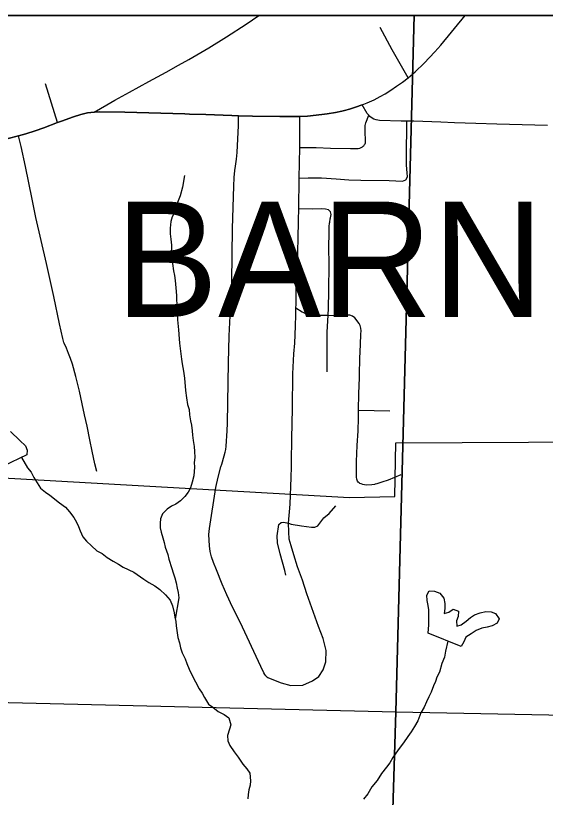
# Model space of a CAD drawing. Extents: x -7.9 to 76.1, y 0 to 22.
# Drawn here: x 3.119 to 3.578, y 20.222 to 20.9 of the extents above; entities that cross this region are included whole.
import ezdxf

# ---------------------------------------------------------------- set-up
doc = ezdxf.new("R2010")
doc.units = 0
for name, color, linetype in [('GM_X_City_Street', 7, 'Continuous'), ('GM_X_Corporation', 7, 'Continuous'), ('GM_X_Corporation_Text', 7, 'Continuous'), ('GM_X_County_Road', 7, 'Continuous'), ('GM_X_Minor_River', 7, 'Continuous'), ('GM_X_Section', 7, 'Continuous'), ('GM_X_State_Route', 7, 'Continuous'), ('SC_Scratch1', 7, 'Continuous'), ('SH_Data', 7, 'Continuous')]:
    doc.layers.add(name, color=color, linetype=linetype)

msp = doc.modelspace()

# ---------------------------------------------------------------- linework, layer by layer
at = {"layer": 'GM_X_City_Street'}
for p, q in [((3.15496, 20.80727), (3.14449, 20.84091)), ((3.41595, 20.55775), (3.44302, 20.5573))]:
    msp.add_line(p, q, dxfattribs=at)
for points in [[(3.18686, 20.8164), (3.19788, 20.82269), (3.20478, 20.82673), (3.21733, 20.83373), (3.23416, 20.84276), (3.24912, 20.85109), (3.25996, 20.85716), (3.26878, 20.86209), (3.28615, 20.87203), (3.3014, 20.88165), (3.31841, 20.89274), (3.32956, 20.9)], [(3.45884, 20.84599), (3.44502, 20.87034), (3.43455, 20.88961)], [(3.33634, 20.32658), (3.33543, 20.32746), (3.33459, 20.32877), (3.33367, 20.33019), (3.3311, 20.33568), (3.31327, 20.37391), (3.30677, 20.38699), (3.30182, 20.39769), (3.2978, 20.407), (3.29285, 20.41944), (3.29015, 20.42579), (3.28849, 20.43081), (3.28741, 20.43525), (3.28661, 20.44013), (3.2862, 20.44996), (3.28662, 20.45526), (3.29227, 20.4908), (3.29421, 20.49987), (3.29666, 20.50882), (3.29729, 20.51104), (3.29787, 20.51303), (3.30034, 20.52135), (3.30088, 20.52363), (3.3013, 20.52653), (3.30207, 20.53992), (3.30231, 20.54646), (3.30295, 20.58178), (3.30314, 20.59881), (3.30375, 20.62234), (3.30487, 20.64533), (3.30599, 20.66942), (3.30673, 20.71536), (3.30782, 20.75217), (3.30824, 20.75949), (3.30876, 20.76558), (3.30918, 20.76939), (3.31015, 20.77555), (3.31073, 20.78143), (3.31172, 20.80486), (3.31193, 20.81325)], [(3.35755, 20.49939), (3.35772, 20.50878), (3.3579, 20.51303), (3.35803, 20.53316), (3.35868, 20.55924), (3.35901, 20.58943), (3.35987, 20.60662), (3.36063, 20.61583), (3.36118, 20.63065), (3.36141, 20.64052), (3.36165, 20.64648), (3.36178, 20.64947), (3.36195, 20.66114), (3.36307, 20.6864), (3.36359, 20.70628), (3.36375, 20.7227), (3.36404, 20.73233), (3.36449, 20.75903), (3.36508, 20.78577), (3.36512, 20.81245)], [(3.41986, 20.7867), (3.42034, 20.78714), (3.42108, 20.78814), (3.42157, 20.78891), (3.42181, 20.78956), (3.422, 20.79086), (3.42182, 20.79401), (3.4217, 20.79697), (3.42154, 20.79996), (3.42165, 20.8028), (3.42175, 20.80477), (3.42229, 20.80711), (3.42474, 20.81368)], [(3.36449, 20.75903), (3.37221, 20.75944), (3.38372, 20.75936), (3.39653, 20.75838), (3.4076, 20.75763), (3.41789, 20.75729), (3.44235, 20.757), (3.45406, 20.7564), (3.4568, 20.7576), (3.45831, 20.76007), (3.45791, 20.76372), (3.45758, 20.77031), (3.45751, 20.78675), (3.45759, 20.79858), (3.45783, 20.80841)], [(3.18914, 20.50461), (3.18743, 20.51145), (3.18515, 20.52226), (3.18307, 20.53213), (3.18079, 20.5439), (3.17851, 20.55395), (3.17624, 20.56344), (3.17396, 20.57426), (3.17093, 20.58716), (3.16789, 20.59779), (3.16637, 20.60272), (3.16466, 20.60708), (3.16287, 20.61153), (3.16083, 20.61583), (3.16058, 20.6165), (3.15952, 20.62003), (3.15672, 20.63284), (3.15195, 20.65635), (3.14549, 20.68502), (3.13631, 20.72487), (3.13293, 20.74087), (3.12732, 20.76907), (3.12347, 20.7866), (3.12118, 20.79564)], [(3.36508, 20.78577), (3.3793, 20.78552), (3.39171, 20.78518), (3.40877, 20.78469), (3.41564, 20.78491), (3.41689, 20.78506), (3.41809, 20.78557), (3.41933, 20.78622), (3.41986, 20.7867)], [(3.3888, 20.59122), (3.3886, 20.62539), (3.38954, 20.64018), (3.38993, 20.64622), (3.39026, 20.66116), (3.39049, 20.68476), (3.39042, 20.68751), (3.39034, 20.69026), (3.39025, 20.69301), (3.39015, 20.69576), (3.39033, 20.7152), (3.39047, 20.71712), (3.39057, 20.71807), (3.39068, 20.71903), (3.3908, 20.71998), (3.39094, 20.72094), (3.39109, 20.72188), (3.39125, 20.72283), (3.39143, 20.72377), (3.39162, 20.72471), (3.39203, 20.72744), (3.39156, 20.72992), (3.38976, 20.73165), (3.38724, 20.73228), (3.38388, 20.73244), (3.37567, 20.73224), (3.36404, 20.73233)], [(3.36165, 20.64648), (3.36701, 20.64322), (3.3688, 20.64217), (3.37148, 20.64114), (3.37383, 20.64067), (3.37907, 20.64028), (3.38954, 20.64018), (3.3979, 20.6401)], [(3.41278, 20.6379), (3.4107, 20.63926), (3.40839, 20.64016), (3.40626, 20.64038), (3.3979, 20.6401)], [(3.45239, 20.50189), (3.44144, 20.49726), (3.43614, 20.49537), (3.43166, 20.49401), (3.43038, 20.4937), (3.4296, 20.49351), (3.42727, 20.49319), (3.4224, 20.49297), (3.42099, 20.49311), (3.41967, 20.49348), (3.41825, 20.49393), (3.41708, 20.49436), (3.41635, 20.49477), (3.4156, 20.49536), (3.41491, 20.49631), (3.4143, 20.49798), (3.41408, 20.49985), (3.41397, 20.50216), (3.41422, 20.51349), (3.41483, 20.52737), (3.41556, 20.53984), (3.41579, 20.55088), (3.41595, 20.55775), (3.41604, 20.5723), (3.41659, 20.58596), (3.41667, 20.5888), (3.41707, 20.60275), (3.41764, 20.61479), (3.41792, 20.62383), (3.41816, 20.62674), (3.41796, 20.62897), (3.41734, 20.63122), (3.41656, 20.63294), (3.41278, 20.6379)], [(3.33634, 20.32658), (3.33722, 20.32599), (3.33786, 20.32574), (3.34897, 20.3215), (3.35732, 20.31922), (3.36757, 20.31941), (3.37611, 20.32302), (3.38142, 20.32681), (3.38522, 20.33269), (3.38749, 20.33953), (3.38787, 20.34939), (3.38522, 20.35983), (3.38104, 20.37027), (3.37554, 20.3864), (3.37108, 20.39873), (3.36728, 20.41031), (3.36311, 20.42207), (3.35969, 20.43251), (3.35742, 20.4401), (3.3559, 20.44598), (3.35552, 20.45243), (3.35532, 20.45984), (3.35666, 20.47634), (3.35755, 20.49939)], [(3.35532, 20.45984), (3.35757, 20.45904), (3.36646, 20.45744), (3.3751, 20.45636), (3.37814, 20.45651), (3.38059, 20.45761), (3.3859, 20.4644), (3.39038, 20.46832), (3.39625, 20.47482)], [(3.35294, 20.41479), (3.35187, 20.41869), (3.34787, 20.43335), (3.34567, 20.4427), (3.34535, 20.44899), (3.34682, 20.45875), (3.34869, 20.46047), (3.35085, 20.4608), (3.35532, 20.45984)]]:
    msp.add_lwpolyline(points, dxfattribs=at)
at = {"layer": 'GM_X_Corporation'}
for points in [[(3.73705, 20.9), (2.1, 20.9)], [(3.07694, 20.50096), (3.40799, 20.48207), (3.44722, 20.483), (3.44816, 20.52957), (3.79311, 20.53114)]]:
    msp.add_lwpolyline(points, dxfattribs=at)
at = {"layer": 'GM_X_County_Road'}
for points in [[(3.41911, 20.82264), (3.41325, 20.82052), (3.40792, 20.81888), (3.40385, 20.81778), (3.40153, 20.81727), (3.39593, 20.81603), (3.3886, 20.8148), (3.38404, 20.8142), (3.37175, 20.81291), (3.36512, 20.81245)], [(3.57955, 20.8047), (3.53561, 20.80596), (3.51745, 20.8065), (3.4991, 20.80704), (3.48723, 20.80759), (3.4638, 20.80841), (3.45783, 20.80841), (3.45284, 20.80858), (3.434, 20.80911), (3.43102, 20.80951), (3.42919, 20.81023), (3.42765, 20.81104), (3.42572, 20.81251), (3.42474, 20.81368), (3.42341, 20.81525), (3.41911, 20.82264)], [(3.18686, 20.8164), (3.181, 20.8156), (3.17525, 20.8143), (3.16892, 20.8123), (3.1585, 20.8086), (3.15496, 20.80727)], [(3.31193, 20.81325), (3.30598, 20.81342), (3.28347, 20.81427), (3.26944, 20.81463), (3.26523, 20.81474), (3.21323, 20.81616), (3.19145, 20.81661), (3.18686, 20.8164)], [(3.36512, 20.81245), (3.34766, 20.8124), (3.32389, 20.81291), (3.31193, 20.81325)], [(3.15496, 20.80727), (3.1431, 20.80282), (3.13553, 20.80009), (3.12757, 20.79753), (3.12118, 20.79564)], [(3.12118, 20.79564), (3.11213, 20.79336), (3.09867, 20.79022), (3.08683, 20.78768)]]:
    msp.add_lwpolyline(points, dxfattribs=at)
at = {"layer": 'GM_X_Minor_River'}
for points in [[(3.2651, 20.76148), (3.26339, 20.75121), (3.26125, 20.74359), (3.25908, 20.73787), (3.25801, 20.73406), (3.25657, 20.72986), (3.25437, 20.72565), (3.25331, 20.72147), (3.25265, 20.71576), (3.25273, 20.71084), (3.25319, 20.7063), (3.25366, 20.701), (3.2538, 20.69266), (3.25425, 20.68888), (3.25469, 20.6851), (3.25556, 20.67867), (3.25639, 20.67451), (3.25684, 20.67035), (3.25776, 20.66089), (3.2582, 20.65711), (3.25827, 20.65294), (3.25873, 20.6484), (3.25894, 20.63627), (3.25985, 20.62757), (3.26036, 20.61962), (3.26081, 20.61583), (3.26168, 20.60903), (3.26256, 20.60222), (3.26301, 20.59806), (3.26425, 20.59163), (3.26512, 20.58558), (3.26605, 20.57499), (3.26692, 20.56856), (3.26778, 20.56289), (3.26899, 20.55836), (3.26945, 20.55382), (3.2703, 20.54853), (3.27112, 20.54475), (3.27158, 20.53983), (3.27202, 20.53605), (3.27248, 20.53151), (3.27333, 20.52622), (3.27378, 20.52205), (3.27387, 20.51675), (3.27356, 20.51257), (3.27364, 20.5084), (3.27301, 20.50081), (3.27159, 20.49548), (3.27016, 20.49053), (3.26834, 20.4867), (3.26537, 20.48286), (3.26165, 20.47938), (3.25754, 20.47628), (3.25379, 20.47469), (3.25005, 20.47198), (3.24595, 20.46811), (3.24414, 20.46353), (3.24383, 20.45974), (3.24389, 20.45595), (3.24472, 20.45217), (3.24631, 20.44727), (3.24752, 20.44312), (3.24835, 20.43897), (3.25073, 20.43256), (3.25155, 20.42879), (3.25397, 20.42049), (3.25517, 20.41672), (3.25675, 20.41258), (3.25797, 20.40805), (3.2588, 20.40352), (3.25962, 20.39974), (3.26008, 20.3952), (3.25701, 20.3765)], [(3.11417, 20.53933), (3.12226, 20.53151), (3.12725, 20.52705), (3.12883, 20.52329), (3.12853, 20.51911), (3.10788, 20.50927)], [(3.12383, 20.51687), (3.1291, 20.50775), (3.13219, 20.50401), (3.13454, 20.4995), (3.14038, 20.49013), (3.1446, 20.48679), (3.14843, 20.48421), (3.15687, 20.47753), (3.16185, 20.47383), (3.16533, 20.46972), (3.1692, 20.46486), (3.17154, 20.46073), (3.17311, 20.45697), (3.17469, 20.45321), (3.17705, 20.44794), (3.18015, 20.44421), (3.18438, 20.44011), (3.18899, 20.43602), (3.19358, 20.43345), (3.19817, 20.43012), (3.20315, 20.4268), (3.20774, 20.42423), (3.21194, 20.42165), (3.2211, 20.41726), (3.22991, 20.41135), (3.23412, 20.40839), (3.23947, 20.40545), (3.24368, 20.40249), (3.24868, 20.39765), (3.25255, 20.39317), (3.25452, 20.38828), (3.25614, 20.38224), (3.25659, 20.37846), (3.25741, 20.37468), (3.25785, 20.3709), (3.25871, 20.36485), (3.25916, 20.36069), (3.26075, 20.35617), (3.26159, 20.35163), (3.26317, 20.34749), (3.26554, 20.34223), (3.26712, 20.33808), (3.2691, 20.33319), (3.27145, 20.3283), (3.27771, 20.31629), (3.28043, 20.31254), (3.28238, 20.30878), (3.28589, 20.30278), (3.28972, 20.30019), (3.29433, 20.29649), (3.29929, 20.29392), (3.30351, 20.29096), (3.30512, 20.28492), (3.30405, 20.28112), (3.30225, 20.27578), (3.30271, 20.27124), (3.3043, 20.26709), (3.30818, 20.26148), (3.31166, 20.25699), (3.31555, 20.25099), (3.31902, 20.24688), (3.32174, 20.24314), (3.32223, 20.23633), (3.32192, 20.23253), (3.32085, 20.22872), (3.32017, 20.22454), (3.31986, 20.22074)], [(3.47633, 20.36444), (3.47693, 20.37173), (3.47671, 20.38461), (3.47626, 20.3884), (3.47543, 20.39293), (3.47497, 20.39747), (3.47717, 20.4013), (3.48172, 20.401), (3.48629, 20.39919), (3.48978, 20.3947), (3.49061, 20.39016), (3.49068, 20.386), (3.49001, 20.38144), (3.49415, 20.38264), (3.49788, 20.38537), (3.50246, 20.38355), (3.50216, 20.37899), (3.50071, 20.37518), (3.50117, 20.37064), (3.50493, 20.37184), (3.50904, 20.37495), (3.51277, 20.37804), (3.51651, 20.38039), (3.5214, 20.38199), (3.5263, 20.38321), (3.53085, 20.38291), (3.53466, 20.38146), (3.53776, 20.37697), (3.53594, 20.37315), (3.53181, 20.3708), (3.52729, 20.36958), (3.52277, 20.36874), (3.51788, 20.36676), (3.51339, 20.36403), (3.5089, 20.36092), (3.50708, 20.35709), (3.50488, 20.35289), (3.47633, 20.36444)], [(3.49334, 20.35756), (3.49132, 20.34886), (3.49028, 20.34353), (3.4881, 20.33819), (3.48596, 20.33057), (3.48377, 20.32636), (3.4827, 20.32255), (3.48087, 20.31873), (3.4787, 20.31338), (3.47687, 20.30918), (3.47468, 20.30497), (3.47286, 20.30039), (3.46992, 20.29541), (3.46739, 20.28854), (3.46445, 20.28356), (3.46151, 20.27896), (3.45855, 20.27474), (3.45486, 20.26937), (3.45116, 20.26437), (3.4482, 20.26053), (3.44562, 20.25669), (3.44305, 20.2521), (3.44009, 20.24826), (3.43564, 20.24287), (3.43196, 20.23674), (3.42752, 20.23136), (3.42384, 20.22523), (3.42013, 20.22061)]]:
    msp.add_lwpolyline(points, dxfattribs=at)
at = {"layer": 'GM_X_Section'}
for points in [[(3.44816, 20.29633), (3.41682, 19.27112), (2.40571, 19.29621), (2.42909, 20.32093)], [(4.46413, 20.27624), (4.43356, 19.25029), (3.41682, 19.27112), (3.44816, 20.29633)]]:
    msp.add_lwpolyline(points, close=True, dxfattribs=at)
at = {"layer": 'GM_X_State_Route'}
for points in [[(3.41911, 20.82264), (3.42341, 20.82434), (3.42945, 20.82709), (3.43471, 20.82974), (3.43892, 20.83214), (3.44397, 20.83535), (3.44891, 20.83874), (3.45403, 20.84231), (3.45884, 20.84599), (3.46497, 20.85127), (3.47278, 20.85882), (3.48203, 20.86859), (3.48715, 20.87448), (3.50842, 20.9)], [(3.36512, 20.81245), (3.37175, 20.81291), (3.38404, 20.8142), (3.3886, 20.8148), (3.39593, 20.81603), (3.40153, 20.81727), (3.40385, 20.81778), (3.40792, 20.81888), (3.41325, 20.82052), (3.41911, 20.82264)], [(3.15496, 20.80727), (3.1585, 20.8086), (3.16892, 20.8123), (3.17525, 20.8143), (3.181, 20.8156), (3.18686, 20.8164)], [(3.18686, 20.8164), (3.19145, 20.81661), (3.21323, 20.81616), (3.26523, 20.81474), (3.26944, 20.81463), (3.28347, 20.81427), (3.30598, 20.81342), (3.31193, 20.81325)], [(3.31193, 20.81325), (3.32389, 20.81291), (3.34766, 20.8124), (3.36512, 20.81245)], [(3.12118, 20.79564), (3.12757, 20.79753), (3.13553, 20.80009), (3.1431, 20.80282), (3.15496, 20.80727)], [(3.08683, 20.78768), (3.09867, 20.79022), (3.11213, 20.79336), (3.12118, 20.79564)]]:
    msp.add_lwpolyline(points, dxfattribs=at)
at = {"layer": 'SC_Scratch1'}
for points in [[(3.46409, 20.9), (2.43893, 20.9), (2.42909, 20.32093), (3.44816, 20.29633)], [(4.48088, 20.9), (3.46409, 20.9), (3.44816, 20.29633), (4.46413, 20.27624)]]:
    msp.add_lwpolyline(points, close=True, dxfattribs=at)
at = {"layer": 'SH_Data'}
msp.add_line((2.1, 20.9), (8.9, 20.9), dxfattribs=at)

# ---------------------------------------------------------------- texts
at = {"layer": 'GM_X_Corporation_Text'}
msp.add_text('BARNESVILLE', height=0.1, dxfattribs=at).set_placement((3.20501, 20.63873))

doc.saveas('drawing.dxf')
